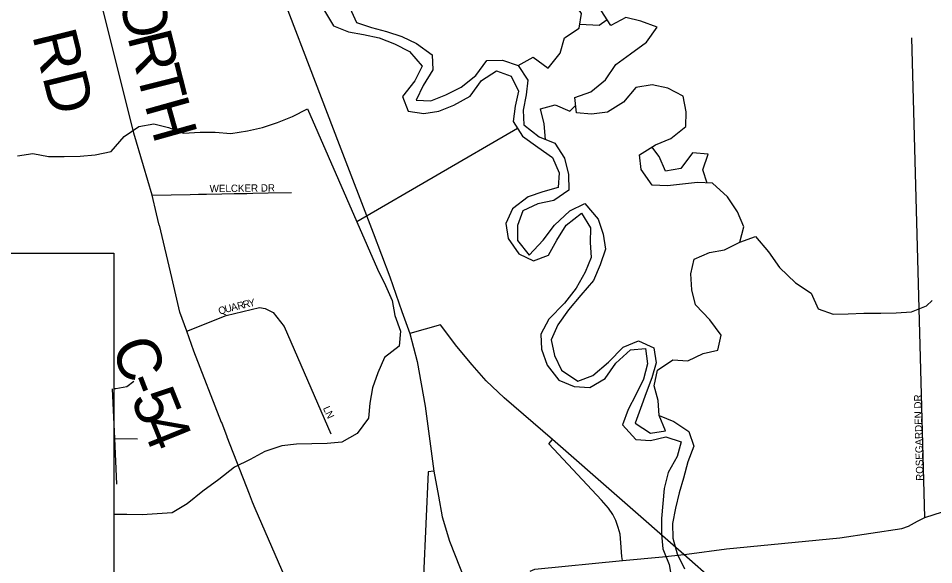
# Model space of a CAD drawing. Extents: x -37878.7 to -37844.7, y -19791.4 to -19769.4.
# Drawn here: x -37873.184 to -37872, y -19771.665 to -19770.958 of the extents above; entities that cross this region are included whole.
import ezdxf

# ---------------------------------------------------------------- set-up
doc = ezdxf.new("R2010")
doc.units = 0
for name, color, linetype in [('GM_X_City_Street', 7, 'Continuous'), ('GM_X_County_Road', 7, 'Continuous'), ('GM_X_County_Road_Text', 7, 'Continuous'), ('GM_X_Interchange_Ramps', 7, 'Continuous'), ('GM_X_Major_River', 7, 'Continuous'), ('GM_X_Minor_River', 7, 'Continuous'), ('GM_X_State_Route', 7, 'Continuous'), ('GM_X_Township_Subdivision', 7, 'Continuous'), ('GM_X_Township_Subdivision_Text', 7, 'Continuous'), ('TX_P_1', 7, 'Continuous')]:
    doc.layers.add(name, color=color, linetype=linetype)

msp = doc.modelspace()

# ---------------------------------------------------------------- linework, layer by layer
at = {"layer": 'GM_X_City_Street'}
for points in [[(-37873.011, -19771.1868), (-37873.0111, -19771.1867), (-37873.0224, -19771.1487)], [(-37872.861, -19771.1839), (-37872.8309, -19771.1834)], [(-37872.9858, -19771.2932), (-37873.0018, -19771.2257), (-37873.0019, -19771.2255)], [(-37873.0606, -19771.4372), (-37873.0581, -19771.4371), (-37873.044, -19771.4343), (-37873.0348, -19771.4275)], [(-37873.0567, -19771.5608), (-37873.0594, -19771.5017), (-37873.0625, -19771.4373)], [(-37872.9141, -19771.4996), (-37872.9212, -19771.4812), (-37872.9213, -19771.4811)], [(-37873.0594, -19771.5017), (-37873.03, -19771.5021)], [(-37872.8778, -19771.5922), (-37872.8813, -19771.5842), (-37872.8852, -19771.574), (-37872.8853, -19771.5738)], [(-37872.3198, -19771.6515), (-37872.2684, -19771.6446), (-37872.1215, -19771.6301), (-37872.0414, -19771.6181), (-37872.0329, -19771.6153), (-37872.0211, -19771.6088)], [(-37872.0211, -19771.6088), (-37872.0119, -19771.6038)]]:
    msp.add_lwpolyline(points, dxfattribs=at)
at = {"layer": 'GM_X_County_Road'}
for points in [[(-37873.0224, -19771.1487), (-37873.0224, -19771.1486), (-37873.0349, -19771.1067), (-37873.0684, -19770.9716), (-37873.0796, -19770.9272)], [(-37873.0019, -19771.2255), (-37873.0053, -19771.2111), (-37873.011, -19771.1868)], [(-37872.9213, -19771.4811), (-37872.9572, -19771.3885), (-37872.9664, -19771.3626), (-37872.9752, -19771.3381), (-37872.9858, -19771.2935), (-37872.9858, -19771.2932)], [(-37872.8853, -19771.5738), (-37872.914, -19771.4998), (-37872.9141, -19771.4996)], [(-37872.0119, -19771.6038), (-37871.9891, -19771.5965), (-37871.9371, -19771.5883), (-37871.899, -19771.5855), (-37871.8622, -19771.5846), (-37871.8047, -19771.5883), (-37871.7116, -19771.5919), (-37871.6532, -19771.5948), (-37871.5799, -19771.5934), (-37871.5, -19771.5981)], [(-37872.8303, -19771.7017), (-37872.8777, -19771.5924), (-37872.8778, -19771.5922)], [(-37872.5223, -19771.6735), (-37872.5161, -19771.6709), (-37872.4029, -19771.6598), (-37872.351, -19771.6547)], [(-37872.351, -19771.6547), (-37872.3234, -19771.6519), (-37872.3198, -19771.6515)]]:
    msp.add_lwpolyline(points, dxfattribs=at)
at = {"layer": 'GM_X_Interchange_Ramps'}
for points in [[(-37871.9529, -19771.9812), (-37871.9456, -19771.9709), (-37872.0727, -19771.8671), (-37872.1145, -19771.833), (-37872.2832, -19771.6872), (-37872.3234, -19771.6519), (-37872.4933, -19771.5031), (-37872.5557, -19771.4493), (-37872.5793, -19771.4271), (-37872.5973, -19771.4064), (-37872.6171, -19771.3826), (-37872.638, -19771.3546), (-37872.678, -19771.3657)], [(-37872.4029, -19771.6598), (-37872.4037, -19771.6543), (-37872.405, -19771.6369), (-37872.406, -19771.6257), (-37872.4083, -19771.6168), (-37872.4115, -19771.608), (-37872.4152, -19771.6003), (-37872.4209, -19771.5921), (-37872.4299, -19771.5815), (-37872.4981, -19771.5087), (-37872.4933, -19771.5031)], [(-37872.6466, -19771.5439), (-37872.654, -19771.5449), (-37872.66, -19771.6797), (-37872.6597, -19771.6843)]]:
    msp.add_lwpolyline(points, dxfattribs=at)
at = {"layer": 'GM_X_Major_River'}
for points in [[(-37872.7553, -19770.9442), (-37872.747, -19770.9634), (-37872.7275, -19770.9698), (-37872.7081, -19770.9747), (-37872.6883, -19770.9815), (-37872.6691, -19770.9906), (-37872.6491, -19771.0053), (-37872.648, -19771.0247), (-37872.6604, -19771.0447), (-37872.6695, -19771.0638), (-37872.6506, -19771.0646), (-37872.6314, -19771.0569), (-37872.6115, -19771.047), (-37872.5925, -19771.0318), (-37872.5781, -19771.0125), (-37872.5581, -19771.0121), (-37872.5379, -19771.0189), (-37872.5253, -19771.038), (-37872.5272, -19771.057), (-37872.5314, -19771.0765), (-37872.5306, -19771.0958), (-37872.5105, -19771.1113), (-37872.4903, -19771.1196), (-37872.4778, -19771.1387), (-37872.4728, -19771.1599), (-37872.4724, -19771.1804), (-37872.4914, -19771.1937), (-37872.5122, -19771.1979), (-37872.5317, -19771.2071), (-37872.5388, -19771.2262), (-37872.5384, -19771.2455), (-37872.5237, -19771.2646), (-37872.5055, -19771.2448), (-37872.4907, -19771.2255), (-37872.4711, -19771.2069), (-37872.4516, -19771.1974), (-37872.4341, -19771.2179), (-37872.428, -19771.2371), (-37872.4249, -19771.2568), (-37872.4317, -19771.2771), (-37872.4404, -19771.297), (-37872.4567, -19771.3163), (-37872.4726, -19771.3353), (-37872.4865, -19771.3545), (-37872.4949, -19771.3741), (-37872.4907, -19771.3941), (-37872.4815, -19771.4133), (-37872.4604, -19771.4276), (-37872.4412, -19771.42), (-37872.4211, -19771.4029), (-37872.4018, -19771.3835), (-37872.3823, -19771.3751), (-37872.3624, -19771.3842), (-37872.3594, -19771.4038), (-37872.365, -19771.4233), (-37872.3722, -19771.4428), (-37872.3797, -19771.4627), (-37872.3865, -19771.4819), (-37872.3666, -19771.4947), (-37872.3473, -19771.4916), (-37872.3553, -19771.4721), (-37872.3362, -19771.4796), (-37872.317, -19771.4925), (-37872.3105, -19771.5117), (-37872.3181, -19771.532), (-37872.3237, -19771.553), (-37872.3294, -19771.5721), (-37872.3342, -19771.592), (-37872.338, -19771.6118), (-37872.3376, -19771.6308), (-37872.3323, -19771.6512), (-37872.3224, -19771.6703)], [(-37872.7882, -19770.9483), (-37872.7765, -19770.9674), (-37872.757, -19770.9753), (-37872.7376, -19770.9787), (-37872.7174, -19770.9832), (-37872.6976, -19770.9908), (-37872.6784, -19771.0006), (-37872.6617, -19771.0196), (-37872.6712, -19771.0388), (-37872.6874, -19771.0589), (-37872.6798, -19771.0781), (-37872.6597, -19771.0811), (-37872.6404, -19771.078), (-37872.6209, -19771.0704), (-37872.5999, -19771.0586), (-37872.5852, -19771.0385), (-37872.5657, -19771.0256), (-37872.5467, -19771.0327), (-37872.5375, -19771.0523), (-37872.5417, -19771.0717), (-37872.5443, -19771.0912), (-37872.5322, -19771.1103), (-37872.5125, -19771.1246), (-37872.4933, -19771.1379), (-37872.4846, -19771.1578), (-37872.4861, -19771.1769), (-37872.5057, -19771.1826), (-37872.5248, -19771.1891), (-37872.545, -19771.2043), (-37872.5537, -19771.2235), (-37872.5506, -19771.2428), (-37872.537, -19771.2626), (-37872.5178, -19771.2717), (-37872.4987, -19771.2644), (-37872.4877, -19771.2448), (-37872.4756, -19771.2256), (-37872.4558, -19771.21), (-37872.4441, -19771.2291), (-37872.4444, -19771.2481), (-37872.4433, -19771.2674), (-37872.4512, -19771.2866), (-37872.4629, -19771.307), (-37872.478, -19771.3266), (-37872.4981, -19771.3472), (-37872.5083, -19771.3668), (-37872.5075, -19771.3861), (-37872.5002, -19771.4068), (-37872.4851, -19771.4262), (-37872.4652, -19771.4346), (-37872.4451, -19771.4356), (-37872.4252, -19771.4242), (-37872.4113, -19771.4042), (-37872.3923, -19771.3871), (-37872.373, -19771.3851), (-37872.3703, -19771.4052), (-37872.3756, -19771.4251), (-37872.3854, -19771.445), (-37872.3956, -19771.4642), (-37872.4028, -19771.4841), (-37872.3857, -19771.5031), (-37872.3664, -19771.5042), (-37872.3468, -19771.4996), (-37872.3269, -19771.506), (-37872.3322, -19771.5251), (-37872.3439, -19771.5459), (-37872.3488, -19771.5665), (-37872.3507, -19771.5859), (-37872.3522, -19771.6053), (-37872.3525, -19771.6254), (-37872.3506, -19771.6447), (-37872.3426, -19771.665), (-37872.3391, -19771.6847)]]:
    msp.add_lwpolyline(points, dxfattribs=at)
at = {"layer": 'GM_X_Minor_River'}
msp.add_line((-37872.5385, -19771.1003), (-37872.7463, -19771.2211), dxfattribs=at)
for points in [[(-37872.5379, -19771.0189), (-37872.5184, -19771.0082), (-37872.4991, -19771.0222), (-37872.4836, -19771.0029), (-37872.478, -19770.9831), (-37872.4589, -19770.9705), (-37872.4559, -19770.9515), (-37872.4688, -19770.9324), (-37872.4883, -19770.9408), (-37872.5087, -19770.9454), (-37872.5258, -19770.9264), (-37872.5163, -19770.9072), (-37872.5356, -19770.8894), (-37872.5558, -19770.8826), (-37872.5749, -19770.8754), (-37872.5803, -19770.855), (-37872.5693, -19770.8358), (-37872.5503, -19770.8388), (-37872.5312, -19770.8297), (-37872.5115, -19770.8285), (-37872.4924, -19770.8159), (-37872.4761, -19770.8019)], [(-37872.3553, -19771.4721), (-37872.3568, -19771.4527), (-37872.3618, -19771.4335), (-37872.3577, -19771.4133), (-37872.3379, -19771.4), (-37872.3181, -19771.401), (-37872.2986, -19771.3919), (-37872.2794, -19771.3873), (-37872.2753, -19771.3679), (-37872.2897, -19771.3481), (-37872.3083, -19771.3287), (-37872.3132, -19771.3091), (-37872.3144, -19771.2886), (-37872.3103, -19771.2695), (-37872.2904, -19771.2608), (-37872.2707, -19771.2577), (-37872.2509, -19771.2474), (-37872.246, -19771.2279), (-37872.2539, -19771.2083), (-37872.2669, -19771.1889), (-37872.2862, -19771.1714), (-37872.3059, -19771.1703), (-37872.3252, -19771.1723), (-37872.3444, -19771.1746), (-37872.3645, -19771.1739), (-37872.3786, -19771.1537), (-37872.3809, -19771.1344), (-37872.3603, -19771.1214), (-37872.3404, -19771.1134), (-37872.321, -19771.0978), (-37872.3203, -19771.0788), (-37872.3245, -19771.0588), (-37872.344, -19771.0482), (-37872.3646, -19771.044), (-37872.3857, -19771.0475), (-37872.4016, -19771.0665), (-37872.4222, -19771.0791), (-37872.443, -19771.0818), (-37872.4623, -19771.0803), (-37872.4643, -19771.0602), (-37872.4439, -19771.0529), (-37872.4249, -19771.0374), (-37872.4113, -19771.0177), (-37872.3923, -19771.004), (-37872.3718, -19770.9888), (-37872.3578, -19770.9691), (-37872.3792, -19770.9616), (-37872.3986, -19770.9567), (-37872.4177, -19770.967), (-37872.4306, -19770.9475)], [(-37872.4581, -19770.9656), (-37872.4329, -19770.9665), (-37872.4227, -19770.9594)], [(-37873.1851, -19771.136), (-37873.1655, -19771.1329), (-37873.145, -19771.1366), (-37873.1249, -19771.1366), (-37873.1041, -19771.1361), (-37873.0848, -19771.1346), (-37873.064, -19771.1303), (-37873.0474, -19771.1106), (-37873.0283, -19771.0977), (-37873.0091, -19771.0946), (-37872.99, -19771.0992), (-37872.9706, -19771.1067), (-37872.949, -19771.1051), (-37872.9297, -19771.1051), (-37872.9092, -19771.1069), (-37872.8877, -19771.1034), (-37872.8684, -19771.0992), (-37872.8492, -19771.0927), (-37872.8297, -19771.0851), (-37872.8102, -19771.0748), (-37872.7195, -19771.2824), (-37872.7092, -19771.3035), (-37872.7009, -19771.323), (-37872.6971, -19771.3427), (-37872.6898, -19771.3627), (-37872.6917, -19771.3821), (-37872.7107, -19771.3969), (-37872.7194, -19771.4168), (-37872.7262, -19771.4363), (-37872.7296, -19771.4561), (-37872.7314, -19771.4755), (-37872.7458, -19771.4952), (-37872.7656, -19771.5063), (-37872.7849, -19771.5082), (-37872.8243, -19771.509), (-37872.8436, -19771.5113), (-37872.8654, -19771.5186), (-37872.8845, -19771.5289), (-37872.9048, -19771.5388), (-37872.9249, -19771.5548), (-37872.9454, -19771.5697), (-37872.9659, -19771.5861), (-37872.9854, -19771.5979), (-37873.0047, -19771.5991), (-37873.0239, -19771.6006), (-37873.0437, -19771.6003), (-37873.0606, -19771.6003)], [(-37872.5025, -19771.1146), (-37872.5041, -19771.0945), (-37872.509, -19771.0748), (-37872.4898, -19771.0699), (-37872.4707, -19771.0778), (-37872.4633, -19771.0701)], [(-37872.2933, -19771.1711), (-37872.299, -19771.1539), (-37872.2922, -19771.1336), (-37872.3124, -19771.1321), (-37872.3275, -19771.1522), (-37872.3471, -19771.1557), (-37872.3555, -19771.1365), (-37872.3647, -19771.1242)], [(-37872.2509, -19771.2474), (-37872.2306, -19771.2401), (-37872.2139, -19771.2599), (-37872.1998, -19771.2805), (-37872.1789, -19771.3001), (-37872.1586, -19771.3134), (-37872.1498, -19771.3337), (-37872.1303, -19771.3409), (-37872.111, -19771.3404), (-37872.0906, -19771.3393), (-37872.0686, -19771.3395), (-37872.0489, -19771.3391), (-37872.0289, -19771.3379), (-37872.0097, -19771.3299), (-37872.0023, -19771.3229)]]:
    msp.add_lwpolyline(points, dxfattribs=at)
at = {"layer": 'GM_X_State_Route'}
for points in [[(-37872.8725, -19770.8507), (-37872.8722, -19770.8513), (-37872.7691, -19771.121), (-37872.7253, -19771.2353), (-37872.7038, -19771.2924), (-37872.688, -19771.3374)], [(-37872.688, -19771.3374), (-37872.678, -19771.3657), (-37872.6682, -19771.4022), (-37872.6579, -19771.4599), (-37872.6466, -19771.5439), (-37872.6408, -19771.5763), (-37872.6362, -19771.6031), (-37872.6267, -19771.6345), (-37872.6063, -19771.6859), (-37872.6032, -19771.6936), (-37872.5945, -19771.7099), (-37872.5937, -19771.7111)]]:
    msp.add_lwpolyline(points, dxfattribs=at)
at = {"layer": 'GM_X_Township_Subdivision'}
for points in [[(-37872.0119, -19771.6038), (-37872.0284, -19770.983)], [(-37872.881, -19771.1843), (-37872.861, -19771.1839)], [(-37873.0111, -19771.1867), (-37872.9621, -19771.1858), (-37872.951, -19771.1856)], [(-37872.951, -19771.1856), (-37872.941, -19771.1854)], [(-37872.941, -19771.1854), (-37872.921, -19771.185)], [(-37872.921, -19771.185), (-37872.9049, -19771.1847), (-37872.8886, -19771.1844), (-37872.881, -19771.1843)], [(-37872.9664, -19771.3626), (-37872.9156, -19771.3424), (-37872.8723, -19771.3321), (-37872.865, -19771.3334), (-37872.8548, -19771.3385), (-37872.8403, -19771.3567), (-37872.7802, -19771.4958)]]:
    msp.add_lwpolyline(points, dxfattribs=at)
at = {"layer": 'TX_P_1'}
for p, q in [((-37874.8187, -19771.262), (-37873.0606, -19771.262)), ((-37873.0606, -19771.262), (-37873.0606, -19771.8611))]:
    msp.add_line(p, q, dxfattribs=at)

# ---------------------------------------------------------------- texts
at = {"layer": 'GM_X_County_Road_Text'}
for s, height, rotation, p in [('O', 0.0568, 281.7331, (-37873.0541, -19770.9299)), ('RD', 0.05682, 283.9167, (-37873.1665, -19770.9799)), ('R', 0.0568, 284.1304, (-37873.0434, -19770.9813)), ('T', 0.0568, 284.1655, (-37873.032, -19771.0266)), ('H', 0.0568, 285.654, (-37873.0212, -19771.0694)), ('C', 0.0568, 289.6397, (-37873.0642, -19771.3817)), ('-', 0.0568, 291.1672, (-37873.0479, -19771.4272)), ('5', 0.0568, 291.7557, (-37873.0393, -19771.4496)), ('4', 0.0568, 291.9712, (-37873.0262, -19771.4823))]:
    msp.add_text(s, height=height, rotation=rotation, dxfattribs=at).set_placement(p)
at = {"layer": 'GM_X_Township_Subdivision_Text'}
for s, rotation, p in [('WELCKER DR', 0.6287, (-37872.9367, -19771.1829)), ('R', 13.4943, (-37872.8999, -19771.3351)), ('R', 13.4943, (-37872.8926, -19771.3333)), ('Y', 13.4902, (-37872.8853, -19771.3316)), ('Q', 18.8186, (-37872.9237, -19771.3417)), ('U', 14.4338, (-37872.916, -19771.3391)), ('A', 13.5591, (-37872.908, -19771.337)), ('ROSEGARDEN DR', 91.4807, (-37872.0135, -19771.5564)), ('LN', 295.1993, (-37872.7905, -19771.4625))]:
    msp.add_text(s, height=0.00947, rotation=rotation, dxfattribs=at).set_placement(p)

doc.saveas('drawing.dxf')
